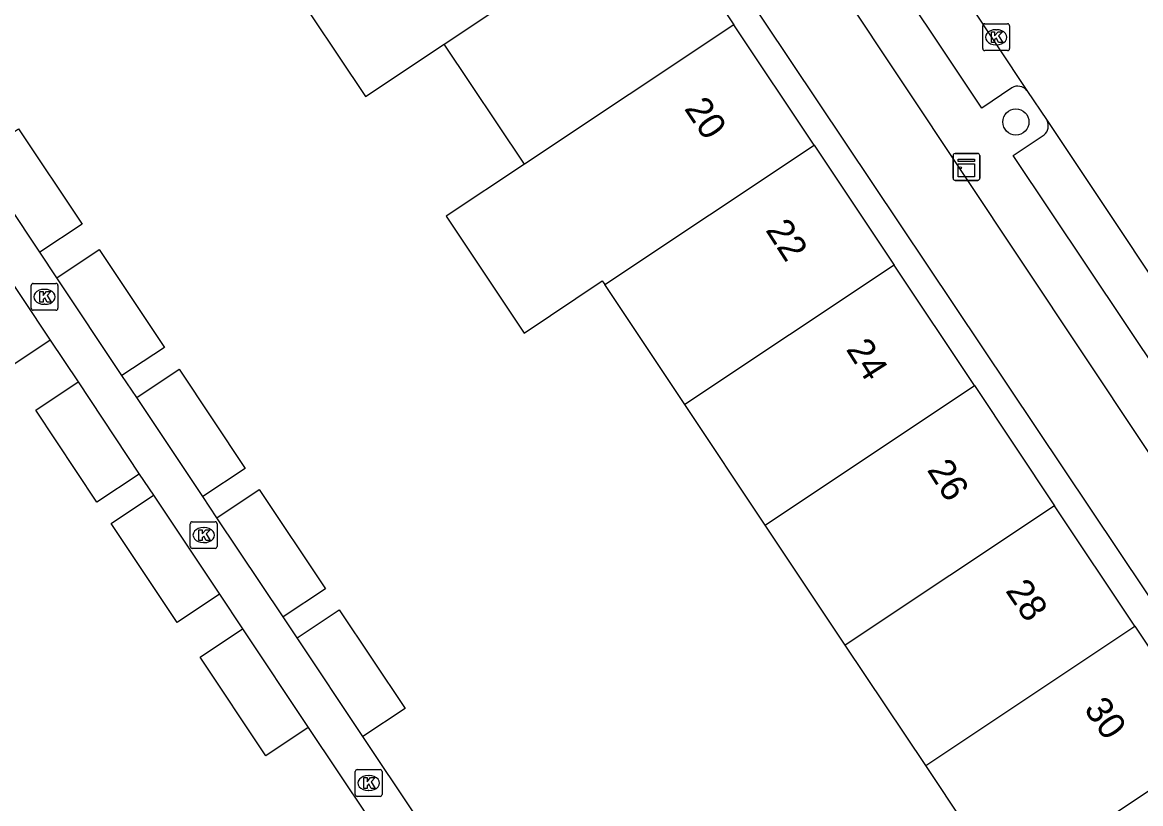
# Model space of a CAD drawing. Extents: x 158352 to 159489, y 383828 to 384597.
# Drawn here: x 158882.5 to 158924.25, y 384382.96 to 384412.12 of the extents above; entities that cross this region are included whole.
import ezdxf

# ---------------------------------------------------------------- set-up
doc = ezdxf.new("R2010")
doc.units = 0
for name, color, linetype in [('IMGEO_Boom', 7, 'Continuous'), ('IMGEO_Erf', 7, 'Continuous'), ('IMGEO_Kast', 7, 'Continuous'), ('IMGEO_Kolk', 7, 'Continuous'), ('IMGEO_Pand', 7, 'Continuous'), ('IMGEO_Pand_nummerreeks', 7, 'Continuous'), ('IMGEO_Rijbaan_lokaal_gesloten', 7, 'Continuous'), ('IMGEO_Voetpad_open', 7, 'Continuous')]:
    doc.layers.add(name, color=color, linetype=linetype)

msp = doc.modelspace()

# ---------------------------------------------------------------- linework, layer by layer
at = {"layer": 'IMGEO_Boom'}
msp.add_circle((158919.594, 384408.405), 0.489, dxfattribs=at)
at = {"layer": 'IMGEO_Erf'}
msp.add_lwpolyline([(158958.047, 384340.708), (158896.943, 384431.973), (158882.708, 384453.235)], dxfattribs=at)
at = {"layer": 'IMGEO_Kast'}
for p, q in [((158917.249, 384406.302), (158917.249, 384407.143)), ((158917.249, 384407.143), (158917.249, 384406.302)), ((158917.324, 384407.227), (158918.165, 384407.227)), ((158918.165, 384407.227), (158917.324, 384407.227)), ((158918.249, 384407.152), (158918.249, 384406.311)), ((158918.249, 384406.311), (158918.249, 384407.152)), ((158918.174, 384406.227), (158917.333, 384406.227)), ((158917.333, 384406.227), (158918.174, 384406.227))]:
    msp.add_line(p, q, dxfattribs=at)
for points in [[(158917.444, 384407.017), (158918.044, 384407.017), (158918.044, 384406.932), (158917.444, 384406.932), (158917.444, 384407.017)], [(158917.444, 384406.842), (158918.044, 384406.842), (158918.044, 384406.353), (158917.444, 384406.353), (158917.444, 384406.842)]]:
    msp.add_lwpolyline(points, dxfattribs=at)
msp.add_circle((158917.528, 384406.691), 0.0377, dxfattribs=at)
for centre, start, end in [((158917.327, 384407.149), 92.4484, 184.2845), ((158917.327, 384407.149), 92.4484, 184.2845), ((158918.171, 384407.149), 2.4484, 94.2845), ((158918.171, 384407.149), 2.4484, 94.2845), ((158917.327, 384406.305), 182.4484, 274.2845), ((158917.327, 384406.305), 182.4484, 274.2845), ((158918.171, 384406.305), 272.4484, 4.2845), ((158918.171, 384406.305), 272.4484, 4.2845)]:
    msp.add_arc(centre, 0.0779, start, end, dxfattribs=at)
at = {"layer": 'IMGEO_Kolk'}
for p, q in [((158918.357, 384411.143), (158918.357, 384411.995)), ((158918.432, 384412.069), (158919.284, 384412.069)), ((158919.358, 384411.995), (158919.358, 384411.143)), ((158918.845, 384411.849), (158918.87, 384411.849)), ((158918.868, 384411.289), (158918.843, 384411.289)), ((158919.284, 384411.069), (158918.432, 384411.069)), ((158882.902, 384402.379), (158883.754, 384402.379)), ((158882.827, 384401.453), (158882.827, 384402.305)), ((158883.315, 384402.159), (158883.34, 384402.159)), ((158883.828, 384402.305), (158883.828, 384401.453)), ((158883.338, 384401.599), (158883.313, 384401.599)), ((158883.754, 384401.379), (158882.902, 384401.379)), ((158888.77, 384392.56), (158888.77, 384393.412)), ((158888.845, 384393.486), (158889.697, 384393.486)), ((158889.258, 384393.266), (158889.283, 384393.266)), ((158889.771, 384393.412), (158889.771, 384392.56)), ((158889.697, 384392.486), (158888.845, 384392.486)), ((158889.281, 384392.706), (158889.256, 384392.706)), ((158894.929, 384383.306), (158894.929, 384384.158)), ((158895.004, 384384.232), (158895.856, 384384.232)), ((158895.417, 384384.012), (158895.442, 384384.012)), ((158895.93, 384384.158), (158895.93, 384383.306)), ((158895.856, 384383.232), (158895.004, 384383.232)), ((158895.44, 384383.452), (158895.415, 384383.452))]:
    msp.add_line(p, q, dxfattribs=at)
for points in [[(158918.357, 384411.143), (158918.357, 384411.995)], [(158918.432, 384412.069), (158919.284, 384412.069)], [(158919.358, 384411.995), (158919.358, 384411.143)], [(158918.678, 384411.769), (158918.801, 384411.769), (158918.801, 384411.618), (158918.931, 384411.769), (158919.095, 384411.769), (158918.949, 384411.618), (158919.102, 384411.369), (158918.95, 384411.369), (158918.865, 384411.533), (158918.801, 384411.466), (158918.801, 384411.369), (158918.678, 384411.369), (158918.678, 384411.769)], [(158919.284, 384411.069), (158918.432, 384411.069)], [(158882.902, 384402.379), (158883.754, 384402.379)], [(158882.827, 384401.453), (158882.827, 384402.305)], [(158883.148, 384402.079), (158883.271, 384402.079), (158883.271, 384401.928), (158883.401, 384402.079), (158883.565, 384402.079), (158883.419, 384401.928), (158883.572, 384401.679), (158883.42, 384401.679), (158883.335, 384401.843), (158883.271, 384401.776), (158883.271, 384401.679), (158883.148, 384401.679), (158883.148, 384402.079)], [(158883.828, 384402.305), (158883.828, 384401.453)], [(158883.754, 384401.379), (158882.902, 384401.379)], [(158888.77, 384392.56), (158888.77, 384393.412)], [(158888.845, 384393.486), (158889.697, 384393.486)], [(158889.091, 384393.186), (158889.214, 384393.186), (158889.214, 384393.035), (158889.344, 384393.186), (158889.508, 384393.186), (158889.362, 384393.035), (158889.515, 384392.786), (158889.363, 384392.786), (158889.278, 384392.95), (158889.214, 384392.883), (158889.214, 384392.786), (158889.091, 384392.786), (158889.091, 384393.186)], [(158889.771, 384393.412), (158889.771, 384392.56)], [(158889.697, 384392.486), (158888.845, 384392.486)], [(158894.929, 384383.306), (158894.929, 384384.158)], [(158895.004, 384384.232), (158895.856, 384384.232)], [(158895.93, 384384.158), (158895.93, 384383.306)], [(158895.25, 384383.932), (158895.373, 384383.932), (158895.373, 384383.781), (158895.503, 384383.932), (158895.667, 384383.932), (158895.521, 384383.781), (158895.674, 384383.532), (158895.522, 384383.532), (158895.437, 384383.696), (158895.373, 384383.629), (158895.373, 384383.532), (158895.25, 384383.532), (158895.25, 384383.932)], [(158895.856, 384383.232), (158895.004, 384383.232)]]:
    msp.add_lwpolyline(points, dxfattribs=at)
for centre, start, end in [((158918.434, 384411.993), 91.552, 178.448), ((158918.434, 384411.993), 91.552, 178.448), ((158919.282, 384411.993), 1.552, 88.448), ((158919.282, 384411.993), 1.552, 88.448), ((158918.434, 384411.145), 181.552, 268.448), ((158918.434, 384411.145), 181.552, 268.448), ((158919.282, 384411.145), 271.552, 358.448), ((158919.282, 384411.145), 271.552, 358.448), ((158882.904, 384402.303), 91.552, 178.448), ((158882.904, 384402.303), 91.552, 178.448), ((158883.752, 384402.303), 1.552, 88.448), ((158883.752, 384402.303), 1.552, 88.448), ((158882.904, 384401.455), 181.552, 268.448), ((158882.904, 384401.455), 181.552, 268.448), ((158883.752, 384401.455), 271.552, 358.448), ((158883.752, 384401.455), 271.552, 358.448), ((158888.847, 384393.41), 91.552, 178.448), ((158888.847, 384393.41), 91.552, 178.448), ((158889.695, 384393.41), 1.552, 88.448), ((158889.695, 384393.41), 1.552, 88.448), ((158888.847, 384392.562), 181.552, 268.448), ((158888.847, 384392.562), 181.552, 268.448), ((158889.695, 384392.562), 271.552, 358.448), ((158889.695, 384392.562), 271.552, 358.448), ((158895.006, 384384.156), 91.552, 178.448), ((158895.006, 384384.156), 91.552, 178.448), ((158895.854, 384384.156), 1.552, 88.448), ((158895.854, 384384.156), 1.552, 88.448), ((158895.006, 384383.308), 181.552, 268.448), ((158895.006, 384383.308), 181.552, 268.448), ((158895.854, 384383.308), 271.552, 358.448), ((158895.854, 384383.308), 271.552, 358.448)]:
    msp.add_arc(centre, 0.0765, start, end, dxfattribs=at)
for centre, major_axis, ratio, start_param, end_param in [((158918.844, 384411.569), (-0.387, 0.002), 0.722429, 4.712389, 7.853982), ((158918.869, 384411.569), (-0.39, 0.002), 0.717154, 1.570796, 4.712389), ((158883.314, 384401.879), (-0.387, 0.002), 0.722429, 4.712389, 7.853982), ((158883.339, 384401.879), (-0.39, 0.002), 0.717154, 1.570796, 4.712389), ((158889.257, 384392.986), (-0.387, 0.002), 0.722429, 4.712389, 7.853982), ((158889.282, 384392.986), (-0.39, 0.002), 0.717154, 1.570796, 4.712389), ((158895.416, 384383.732), (-0.387, 0.002), 0.722429, 4.712389, 7.853982), ((158895.441, 384383.732), (-0.39, 0.002), 0.717154, 1.570796, 4.712389)]:
    msp.add_ellipse(centre, major_axis=major_axis, ratio=ratio, start_param=start_param, end_param=end_param, dxfattribs=at)
at = {"layer": 'IMGEO_Pand'}
for points in [[(158898.254, 384411.31), (158906.071, 384416.517)], [(158906.071, 384416.517), (158909.059, 384412.037)], [(158895.254, 384415.804), (158892.313, 384413.844), (158895.312, 384409.35), (158898.254, 384411.31)], [(158909.059, 384412.037), (158901.244, 384406.831)], [(158912.058, 384407.541), (158909.059, 384412.037)], [(158901.244, 384406.831), (158898.254, 384411.31)], [(158880.776, 384407.105), (158882.353, 384408.154), (158884.729, 384404.594), (158883.148, 384403.541)], [(158904.244, 384402.336), (158912.058, 384407.541)], [(158912.058, 384407.541), (158915.047, 384403.061)], [(158883.148, 384403.541), (158880.776, 384407.105)], [(158901.244, 384406.831), (158898.322, 384404.884), (158901.233, 384400.522), (158904.153, 384402.472), (158904.244, 384402.336)], [(158883.784, 384402.591), (158885.365, 384403.645), (158887.8, 384399.992), (158886.219, 384398.938)], [(158881.453, 384403.377), (158883.534, 384400.262)], [(158915.047, 384403.061), (158907.235, 384397.856)], [(158918.046, 384398.564), (158915.047, 384403.061)], [(158886.219, 384398.938), (158883.784, 384402.591)], [(158907.235, 384397.856), (158904.244, 384402.336)], [(158883.534, 384400.262), (158881.954, 384399.207), (158879.873, 384402.321)], [(158886.77, 384398.121), (158888.351, 384399.175), (158890.816, 384395.477), (158889.235, 384394.423)], [(158886.865, 384395.258), (158885.282, 384394.209), (158883.008, 384397.654), (158884.588, 384398.709)], [(158884.588, 384398.709), (158886.865, 384395.258)], [(158910.235, 384393.361), (158918.046, 384398.564)], [(158918.046, 384398.564), (158921.035, 384394.084)], [(158889.235, 384394.423), (158886.77, 384398.121)], [(158910.235, 384393.361), (158907.235, 384397.856)], [(158889.854, 384390.781), (158888.274, 384389.726), (158885.809, 384393.419), (158887.389, 384394.473)], [(158887.389, 384394.473), (158889.854, 384390.781)], [(158889.762, 384393.633), (158891.343, 384394.687), (158893.811, 384390.984), (158892.234, 384389.933)], [(158921.035, 384394.084), (158913.225, 384388.881)], [(158924.033, 384389.586), (158921.035, 384394.084)], [(158892.234, 384389.933), (158889.762, 384393.633)], [(158913.225, 384388.881), (158910.235, 384393.361)], [(158892.756, 384389.151), (158894.332, 384390.202), (158896.79, 384386.516), (158895.217, 384385.468)], [(158893.169, 384385.804), (158891.594, 384384.752), (158889.14, 384388.428), (158890.717, 384389.481)], [(158890.717, 384389.481), (158893.169, 384385.804)], [(158916.226, 384384.386), (158924.033, 384389.586)], [(158924.033, 384389.586), (158927.032, 384385.093)], [(158895.217, 384385.468), (158892.756, 384389.151)], [(158916.226, 384384.386), (158913.225, 384388.881)], [(158919.225, 384379.892), (158927.032, 384385.093)], [(158919.225, 384379.892), (158916.226, 384384.386)]]:
    msp.add_lwpolyline(points, dxfattribs=at)
at = {"layer": 'IMGEO_Rijbaan_lokaal_gesloten'}
for points in [[(158906.908, 384429.304), (158920.007, 384409.58)], [(158920.007, 384409.58), (158920.763, 384408.459)], [(158920.763, 384408.459), (158933.684, 384389.073)]]:
    msp.add_lwpolyline(points, dxfattribs=at)
at = {"layer": 'IMGEO_Voetpad_open'}
for points in [[(158885.345, 384454.99), (158899.598, 384433.573), (158960.345, 384342.297)], [(158919.442, 384409.685), (158918.329, 384408.917), (158905.59, 384428.007), (158906.78, 384428.795)], [(158933.158, 384389.116), (158932.053, 384388.385), (158919.498, 384407.15), (158920.652, 384407.923)], [(158883.784, 384402.591), (158883.148, 384403.541)], [(158883.534, 384400.262), (158884.588, 384398.709)], [(158886.77, 384398.121), (158886.219, 384398.938)], [(158886.865, 384395.258), (158887.389, 384394.473)], [(158889.762, 384393.633), (158889.235, 384394.423)], [(158889.854, 384390.781), (158890.717, 384389.481)], [(158892.756, 384389.151), (158892.234, 384389.933)], [(158893.169, 384385.804), (158899.861, 384375.807)], [(158901.127, 384376.627), (158895.217, 384385.468)]]:
    msp.add_lwpolyline(points, dxfattribs=at)
for centre, radius, start, end in [((158919.662, 384409.295), 0.448, 39.5583, 119.3861), ((158920.346, 384408.266), 0.46, 311.7761, 24.8239)]:
    msp.add_arc(centre, radius, start, end, dxfattribs=at)

# ---------------------------------------------------------------- texts
at = {"layer": 'IMGEO_Pand_nummerreeks'}
for s, rotation, p in [('20', 303.9705, (158907.188, 384408.902)), ('22', 302.8202, (158910.227, 384404.372)), ('24', 302.3831, (158913.231, 384399.922)), ('26', 302.2205, (158916.256, 384395.422)), ('28', 303.968, (158919.184, 384390.91)), ('30', 304.8939, (158922.111, 384386.489))]:
    msp.add_text(s, height=1, rotation=rotation, dxfattribs=at).set_placement(p)

doc.saveas('drawing.dxf')
